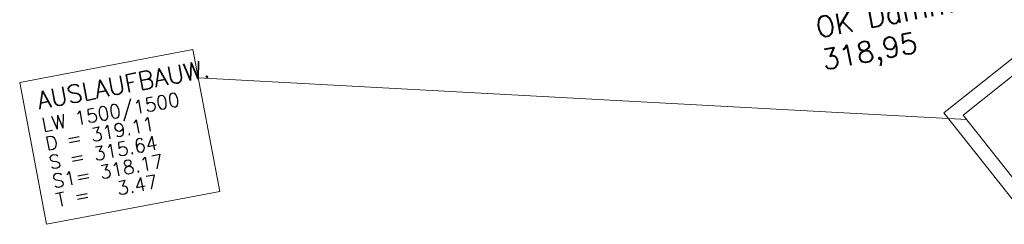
# Model space of a CAD drawing. Header units: metres. Extents: x -502 to 161, y -108 to 174.
# Tile 567 of 776: x -165 to -151, y 90 to 93. Entities that reach past the tile are written whole.
import ezdxf

# ---------------------------------------------------------------- set-up
doc = ezdxf.new("R2010")
doc.units = ezdxf.units.M
doc.header["$LTSCALE"] = 0.1
doc.layers.add('BRI31-005.07-5f08-Koordinierung Lageplan 4. BA Radstation - Seeterrasse 2023-05-31', color=7, linetype='Continuous')
doc.styles.add('Txt', font='txt_____.ttf')

msp = doc.modelspace()

# ---------------------------------------------------------------- linework, layer by layer
at = {"layer": 'BRI31-005.07-5f08-Koordinierung Lageplan 4. BA Radstation - Seeterrasse 2023-05-31', "color": 150, "linetype": 'Continuous', "lineweight": 20, "true_color": 0x007fff, "transparency": 33554687, "flags": 128}
for points in [[(-149.159, 91.382), (-150.647, 90.2), (-151.829, 91.688), (-150.341, 92.87), (-149.159, 91.382)], [(-149.159, 91.382), (-150.647, 90.2), (-151.829, 91.688), (-150.341, 92.87), (-149.159, 91.382)], [(-149.159, 91.382), (-150.647, 90.2), (-151.829, 91.688), (-150.341, 92.87), (-149.159, 91.382)], [(-149.159, 91.382), (-150.647, 90.2), (-151.829, 91.688), (-150.341, 92.87), (-149.159, 91.382)], [(-149.44, 91.414), (-150.615, 90.481), (-151.548, 91.656), (-150.373, 92.589), (-149.44, 91.414)], [(-149.44, 91.414), (-150.615, 90.481), (-151.548, 91.656), (-150.373, 92.589), (-149.44, 91.414)], [(-149.44, 91.414), (-150.615, 90.481), (-151.548, 91.656), (-150.373, 92.589), (-149.44, 91.414)], [(-149.44, 91.414), (-150.615, 90.481), (-151.548, 91.656), (-150.373, 92.589), (-149.44, 91.414)]]:
    msp.add_lwpolyline(points, dxfattribs=at)

# ---------------------------------------------------------------- texts
at = {"layer": 'BRI31-005.07-5f08-Koordinierung Lageplan 4. BA Radstation - Seeterrasse 2023-05-31', "color": 1, "true_color": 0xff0000, "transparency": 33554687, "char_height": 0.3, "attachment_point": 1, "rotation": 10.737, "line_spacing_factor": 0.25, "style": 'Txt'}
for s, insert in [('OK Dammbalken', (-153.732, 93.079)), ('OK Dammbalken', (-153.732, 93.079)), ('318,95', (-153.643, 92.607)), ('318,95', (-153.643, 92.607))]:
    msp.add_mtext(s, dxfattribs=dict(at, insert=insert))

# ---------------------------------------------------------------- wipeouts: each hides what was drawn before it
at = {"color": 255, "linetype": 'Continuous', "lineweight": 5, "transparency": 33554687}
msp.add_wipeout([(-165.37, 92.134), (-162.832, 92.616), (-162.438, 90.539), (-164.977, 90.057)], dxfattribs=at).dxf.layer = 'BRI31-005.07-5f08-Koordinierung Lageplan 4. BA Radstation - Seeterrasse 2023-05-31'

# ---------------------------------------------------------------- next in the draw order: wipeouts: each hides what was drawn before it
msp.add_wipeout([(-165.37, 92.134), (-162.832, 92.616), (-162.438, 90.539), (-164.977, 90.057)], dxfattribs=at).dxf.layer = 'BRI31-005.07-5f08-Koordinierung Lageplan 4. BA Radstation - Seeterrasse 2023-05-31'

# ---------------------------------------------------------------- next in the draw order: linework, layer by layer
at = {"layer": 'BRI31-005.07-5f08-Koordinierung Lageplan 4. BA Radstation - Seeterrasse 2023-05-31', "color": 150, "linetype": 'Continuous', "lineweight": 20, "true_color": 0x007fff, "transparency": 33554687}
msp.add_line((-151.495, 91.589), (-162.753, 92.2), dxfattribs=at)
msp.add_line((-151.495, 91.589), (-162.753, 92.2), dxfattribs=at)
msp.add_line((-151.495, 91.589), (-162.753, 92.2), dxfattribs=at)
msp.add_line((-151.495, 91.589), (-162.753, 92.2), dxfattribs=at)
at = {"layer": 'BRI31-005.07-5f08-Koordinierung Lageplan 4. BA Radstation - Seeterrasse 2023-05-31', "color": 7, "linetype": 'Continuous', "lineweight": 13, "transparency": 33554687, "flags": 128}
msp.add_lwpolyline([(-165.37, 92.134), (-162.832, 92.616), (-162.438, 90.539), (-164.977, 90.057), (-165.37, 92.134)], dxfattribs=at)
msp.add_lwpolyline([(-165.37, 92.134), (-162.832, 92.616), (-162.438, 90.539), (-164.977, 90.057), (-165.37, 92.134)], dxfattribs=at)
msp.add_lwpolyline([(-165.37, 92.134), (-162.832, 92.616), (-162.438, 90.539), (-164.977, 90.057), (-165.37, 92.134)], dxfattribs=at)
msp.add_lwpolyline([(-165.37, 92.134), (-162.832, 92.616), (-162.438, 90.539), (-164.977, 90.057), (-165.37, 92.134)], dxfattribs=at)
at = {"layer": 'BRI31-005.07-5f08-Koordinierung Lageplan 4. BA Radstation - Seeterrasse 2023-05-31', "color": 150, "linetype": 'Continuous', "lineweight": 20, "true_color": 0x007fff, "transparency": 33554687, "flags": 128}
msp.add_lwpolyline([(-165.37, 92.134), (-162.832, 92.616), (-162.438, 90.539), (-164.977, 90.057), (-165.37, 92.134)], dxfattribs=at)
msp.add_lwpolyline([(-165.37, 92.134), (-162.832, 92.616), (-162.438, 90.539), (-164.977, 90.057), (-165.37, 92.134)], dxfattribs=at)
msp.add_lwpolyline([(-165.37, 92.134), (-162.832, 92.616), (-162.438, 90.539), (-164.977, 90.057), (-165.37, 92.134)], dxfattribs=at)
msp.add_lwpolyline([(-165.37, 92.134), (-162.832, 92.616), (-162.438, 90.539), (-164.977, 90.057), (-165.37, 92.134)], dxfattribs=at)

# ---------------------------------------------------------------- next in the draw order: texts
at = {"layer": 'BRI31-005.07-5f08-Koordinierung Lageplan 4. BA Radstation - Seeterrasse 2023-05-31', "color": 150, "true_color": 0x007fff, "transparency": 33554687, "attachment_point": 1, "rotation": 10.737, "line_spacing_factor": 0.25, "style": 'Txt'}
for s, insert, char_height in [('AUSLAUFBAUW.', (-165.137, 91.994), 0.26), ('AUSLAUFBAUW.', (-165.137, 91.994), 0.26), ('AUSLAUFBAUW.', (-165.137, 91.994), 0.26), ('AUSLAUFBAUW.', (-165.137, 91.994), 0.26), ('LW 1500/1500', (-165.063, 91.607), 0.2), ('LW 1500/1500', (-165.063, 91.607), 0.2), ('LW 1500/1500', (-165.063, 91.607), 0.2), ('LW 1500/1500', (-165.063, 91.607), 0.2), ('D = 319.11', (-165.011, 91.331), 0.2), ('D = 319.11', (-165.011, 91.331), 0.2), ('D = 319.11', (-165.011, 91.331), 0.2), ('D = 319.11', (-165.011, 91.331), 0.2), ('S = 315.64', (-164.959, 91.056), 0.2), ('S = 315.64', (-164.959, 91.056), 0.2), ('S = 315.64', (-164.959, 91.056), 0.2), ('S = 315.64', (-164.959, 91.056), 0.2), ('S1= 318.17', (-164.907, 90.781), 0.2), ('S1= 318.17', (-164.907, 90.781), 0.2), ('S1= 318.17', (-164.907, 90.781), 0.2), ('S1= 318.17', (-164.907, 90.781), 0.2), ('T =   3.47', (-164.855, 90.506), 0.2), ('T =   3.47', (-164.855, 90.506), 0.2), ('T =   3.47', (-164.855, 90.506), 0.2), ('T =   3.47', (-164.855, 90.506), 0.2)]:
    msp.add_mtext(s, dxfattribs=dict(at, insert=insert, char_height=char_height))

doc.saveas('drawing.dxf')
